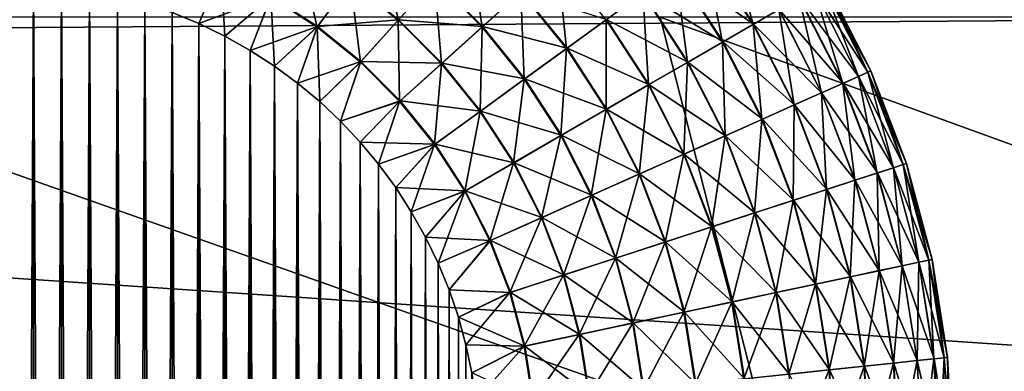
# Model space of a CAD drawing. Header units: metres. Extents: x -24 to 236, y -24 to 24.
# Tile 302 of 316: x 215.548 to 216.588, y 2.34 to 2.711. Entities that reach past the tile are written whole.
import ezdxf

# ---------------------------------------------------------------- set-up
doc = ezdxf.new("R2010")
doc.units = ezdxf.units.M
doc.layers.add('solid_10392024', color=7, linetype='CONTINUOUS')

msp = doc.modelspace()

# ---------------------------------------------------------------- linework, layer by layer
at = {"layer": 'solid_10392024'}
for points in [[(215.931412, 2.797538, 44.917702), (215.897476, 2.750839, 44.935616), (215.947845, 2.710059, 44.935616)], [(215.986465, 2.752956, 44.917702), (215.931412, 2.797538, 44.917702), (215.947845, 2.710059, 44.935616)], [(216.296219, 2.804072, 44.682522), (216.270905, 2.785681, 44.73423), (216.322861, 2.705677, 44.73423)], [(216.34996, 2.721322, 44.682522), (216.296219, 2.804072, 44.682522), (216.322861, 2.705677, 44.73423)], [(215.84314, 2.786131, 44.935616), (215.8134, 2.734635, 44.946434), (215.862534, 2.702733, 44.946434)], [(215.897476, 2.750839, 44.935616), (215.84314, 2.786131, 44.935616), (215.862534, 2.702733, 44.946434)], [(216.023361, 2.793933, 44.892952), (215.986465, 2.752956, 44.917702), (216.03656, 2.702863, 44.917702)], [(216.07753, 2.739759, 44.892952), (216.023361, 2.793933, 44.892952), (216.03656, 2.702863, 44.917702)], [(216.270905, 2.785681, 44.73423), (216.240723, 2.763757, 44.781788), (216.290558, 2.687027, 44.781788)], [(216.27121, 2.785903, 33.166317), (216.323181, 2.705866, 33.166317), (216.241089, 2.764016, 33.11871)], [(216.322861, 2.705677, 44.73423), (216.270905, 2.785681, 44.73423), (216.290558, 2.687027, 44.781788)], [(216.35022, 2.721476, 33.218067), (216.323181, 2.705866, 33.166317), (216.27121, 2.785903, 33.166317)], [(216.115997, 2.774387, 44.861732), (216.07753, 2.739759, 44.892952), (216.125748, 2.68022, 44.892952)], [(216.167618, 2.710638, 44.861732), (216.115997, 2.774387, 44.861732), (216.125748, 2.68022, 44.892952)], [(215.76149, 2.761831, 32.953644), (215.73761, 2.706488, 32.950001), (215.709427, 2.718055, 32.950001)], [(215.761215, 2.761228, 44.946434), (215.709427, 2.718055, 44.950001), (215.73761, 2.706488, 44.950001)], [(215.76149, 2.761831, 32.953644), (215.813736, 2.735207, 32.953644), (215.73761, 2.706488, 32.950001)], [(215.761215, 2.761228, 44.946434), (215.73761, 2.706488, 44.950001), (215.76503, 2.693202, 44.950001)], [(215.8134, 2.734635, 44.946434), (215.761215, 2.761228, 44.946434), (215.76503, 2.693202, 44.950001)], [(216.240723, 2.763757, 44.781788), (216.206131, 2.73862, 44.824497), (216.253525, 2.665645, 44.824497)], [(216.241089, 2.764016, 33.11871), (216.290939, 2.687248, 33.11871), (216.206528, 2.738912, 33.075947)], [(216.290558, 2.687027, 44.781788), (216.240723, 2.763757, 44.781788), (216.253525, 2.665645, 44.824497)], [(216.323181, 2.705866, 33.166317), (216.290939, 2.687248, 33.11871), (216.241089, 2.764016, 33.11871)], [(215.5336, 2.75, 32.950001), (215.563095, 2.749157, 32.950001), (215.5336, -2.75, 32.950001)], [(215.563095, -2.749157, 44.950001), (215.563095, 2.749157, 44.950001), (215.5336, 2.75, 44.950001)], [(215.5336, -2.75, 44.950001), (215.563095, -2.749157, 44.950001), (215.5336, 2.75, 44.950001)], [(215.563095, 2.749157, 32.950001), (215.563095, -2.749157, 32.950001), (215.5336, -2.75, 32.950001)], [(215.563095, 2.749157, 32.950001), (215.59256, 2.746525, 32.950001), (215.563095, -2.749157, 32.950001)], [(215.59256, -2.746525, 44.950001), (215.59256, 2.746525, 44.950001), (215.563095, 2.749157, 44.950001)], [(215.563095, -2.749157, 44.950001), (215.59256, -2.746525, 44.950001), (215.563095, 2.749157, 44.950001)], [(215.59256, 2.746525, 32.950001), (215.59256, -2.746525, 32.950001), (215.563095, -2.749157, 32.950001)], [(215.59256, 2.746525, 32.950001), (215.62204, 2.742103, 32.950001), (215.59256, -2.746525, 32.950001)], [(215.62204, -2.742103, 44.950001), (215.62204, 2.742103, 44.950001), (215.59256, 2.746525, 44.950001)], [(215.59256, -2.746525, 44.950001), (215.62204, -2.742103, 44.950001), (215.59256, 2.746525, 44.950001)], [(215.897858, 2.751361, 32.964542), (215.862915, 2.703267, 32.953644), (215.813736, 2.735207, 32.953644)], [(215.897476, 2.750839, 44.935616), (215.862534, 2.702733, 44.946434), (215.908051, 2.66587, 44.946434)], [(215.897858, 2.751361, 32.964542), (215.948273, 2.710539, 32.964542), (215.862915, 2.703267, 32.953644)], [(215.947845, 2.710059, 44.935616), (215.897476, 2.750839, 44.935616), (215.908051, 2.66587, 44.946434)], [(215.986877, 2.753418, 32.982536), (215.948273, 2.710539, 32.964542), (215.897858, 2.751361, 32.964542)], [(215.986465, 2.752956, 44.917702), (215.947845, 2.710059, 44.935616), (215.993668, 2.664239, 44.935616)], [(215.986877, 2.753418, 32.982536), (216.037018, 2.703279, 32.982536), (215.948273, 2.710539, 32.964542)], [(216.03656, 2.702863, 44.917702), (215.986465, 2.752956, 44.917702), (215.993668, 2.664239, 44.935616)], [(216.077972, 2.740153, 33.007355), (216.037018, 2.703279, 32.982536), (215.986877, 2.753418, 32.982536)], [(216.396469, 2.748177, 44.510269), (216.387039, 2.742728, 44.569717), (216.433868, 2.650821, 44.569717)], [(216.396545, 2.748217, 33.390392), (216.443893, 2.655286, 33.390392), (216.387177, 2.742808, 33.330929)], [(216.443817, 2.655254, 44.510269), (216.399628, 2.75, 44.450001), (216.396469, 2.748177, 44.510269)], [(216.443817, 2.655254, 44.510269), (216.396469, 2.748177, 44.510269), (216.433868, 2.650821, 44.569717)], [(216.396545, 2.748217, 33.390392), (216.399628, 2.75, 33.450001), (216.447144, 2.656737, 33.450001)], [(216.396545, 2.748217, 33.390392), (216.447144, 2.656737, 33.450001), (216.443893, 2.655286, 33.390392)], [(216.447144, 2.656737, 44.450001), (216.447144, 2.656737, 33.450001), (216.399628, 2.75, 33.450001)], [(216.399628, 2.75, 44.450001), (216.447144, 2.656737, 44.450001), (216.399628, 2.75, 33.450001)], [(216.443817, 2.655254, 44.510269), (216.447144, 2.656737, 44.450001), (216.399628, 2.75, 44.450001)], [(219.313278, 2.728342, 259.340698), (211.970062, 2.677528, 288.726593), (211.988953, 2.739241, 288.731323)], [(215.62204, 2.742103, 32.950001), (215.62204, -2.742103, 32.950001), (215.59256, -2.746525, 32.950001)], [(215.62204, 2.742103, 32.950001), (215.651535, 2.735891, 32.950001), (215.62204, -2.742103, 32.950001)], [(215.651535, -2.735891, 44.950001), (215.651535, 2.735891, 44.950001), (215.62204, 2.742103, 44.950001)], [(215.62204, -2.742103, 44.950001), (215.651535, -2.735891, 44.950001), (215.62204, 2.742103, 44.950001)], [(215.651535, 2.735891, 32.950001), (215.651535, -2.735891, 32.950001), (215.62204, -2.742103, 32.950001)], [(215.651535, 2.735891, 32.950001), (215.680649, 2.727883, 32.950001), (215.651535, -2.735891, 32.950001)], [(215.680649, -2.727883, 44.950001), (215.680649, 2.727883, 44.950001), (215.651535, 2.735891, 44.950001)], [(215.651535, -2.735891, 44.950001), (215.680649, -2.727883, 44.950001), (215.651535, 2.735891, 44.950001)], [(215.813736, 2.735207, 32.953644), (215.76503, 2.693202, 32.950001), (215.73761, 2.706488, 32.950001)], [(215.813736, 2.735207, 32.953644), (215.791687, 2.67824, 32.950001), (215.76503, 2.693202, 32.950001)], [(215.8134, 2.734635, 44.946434), (215.76503, 2.693202, 44.950001), (215.791687, 2.67824, 44.950001)], [(215.813736, 2.735207, 32.953644), (215.862915, 2.703267, 32.953644), (215.791687, 2.67824, 32.950001)], [(215.8134, 2.734635, 44.946434), (215.791687, 2.67824, 44.950001), (215.817245, 2.661764, 44.950001)], [(215.862534, 2.702733, 44.946434), (215.8134, 2.734635, 44.946434), (215.817245, 2.661764, 44.950001)], [(216.07753, 2.739759, 44.892952), (216.03656, 2.702863, 44.917702), (216.081146, 2.64781, 44.917702)], [(216.077972, 2.740153, 33.007355), (216.126221, 2.680566, 33.007355), (216.037018, 2.703279, 32.982536)], [(216.125748, 2.68022, 44.892952), (216.07753, 2.739759, 44.892952), (216.081146, 2.64781, 44.917702)], [(216.16806, 2.710959, 33.038647), (216.126221, 2.680566, 33.007355), (216.077972, 2.740153, 33.007355)], [(216.206131, 2.73862, 44.824497), (216.167618, 2.710638, 44.861732), (216.212296, 2.641842, 44.861732)], [(216.206528, 2.738912, 33.075947), (216.253952, 2.665894, 33.075947), (216.16806, 2.710959, 33.038647)], [(216.253525, 2.665645, 44.824497), (216.206131, 2.73862, 44.824497), (216.212296, 2.641842, 44.861732)], [(216.290939, 2.687248, 33.11871), (216.253952, 2.665894, 33.075947), (216.206528, 2.738912, 33.075947)], [(216.387039, 2.742728, 44.569717), (216.371445, 2.733733, 44.627415), (216.417419, 2.643504, 44.627415)], [(216.387177, 2.742808, 33.330929), (216.434006, 2.650886, 33.330929), (216.371658, 2.73385, 33.273205)], [(216.433868, 2.650821, 44.569717), (216.387039, 2.742728, 44.569717), (216.417419, 2.643504, 44.627415)], [(216.443893, 2.655286, 33.390392), (216.434006, 2.650886, 33.330929), (216.387177, 2.742808, 33.330929)], [(219.313278, 2.728342, 259.340698), (219.166107, 2.195221, 259.304016), (211.970062, 2.677528, 288.726593)], [(215.680649, 2.727883, 32.950001), (215.680649, -2.727883, 32.950001), (215.651535, -2.735891, 32.950001)], [(215.680649, 2.727883, 32.950001), (215.709427, 2.718055, 32.950001), (215.680649, -2.727883, 32.950001)], [(215.709427, -2.718055, 44.950001), (215.709427, 2.718055, 44.950001), (215.680649, 2.727883, 44.950001)], [(215.680649, -2.727883, 44.950001), (215.709427, -2.718055, 44.950001), (215.680649, 2.727883, 44.950001)], [(216.371445, 2.733733, 44.627415), (216.34996, 2.721322, 44.682522), (216.394745, 2.633408, 44.682522)], [(216.371658, 2.73385, 33.273205), (216.417648, 2.643599, 33.273205), (216.35022, 2.721476, 33.218067)], [(216.417419, 2.643504, 44.627415), (216.371445, 2.733733, 44.627415), (216.394745, 2.633408, 44.682522)], [(216.434006, 2.650886, 33.330929), (216.417648, 2.643599, 33.273205), (216.371658, 2.73385, 33.273205)], [(215.709427, 2.718055, 32.950001), (215.709427, -2.718055, 32.950001), (215.680649, -2.727883, 32.950001)], [(215.709427, 2.718055, 32.950001), (215.73761, 2.706488, 32.950001), (215.709427, -2.718055, 32.950001)], [(215.73761, -2.706488, 44.950001), (215.73761, 2.706488, 44.950001), (215.709427, 2.718055, 44.950001)], [(215.709427, -2.718055, 44.950001), (215.73761, -2.706488, 44.950001), (215.709427, 2.718055, 44.950001)], [(216.34996, 2.721322, 44.682522), (216.322861, 2.705677, 44.73423), (216.366165, 2.620681, 44.73423)], [(216.35022, 2.721476, 33.218067), (216.395035, 2.633533, 33.218067), (216.323181, 2.705866, 33.166317)], [(216.394745, 2.633408, 44.682522), (216.34996, 2.721322, 44.682522), (216.366165, 2.620681, 44.73423)], [(216.417648, 2.643599, 33.273205), (216.395035, 2.633533, 33.218067), (216.35022, 2.721476, 33.218067)], [(216.338608, 2.267378, 326.043671), (216.224442, 2.713179, 325.984894), (215.074615, 2.713182, 328.166687)], [(215.187729, 2.267381, 328.227478), (216.338608, 2.267378, 326.043671), (215.074615, 2.713182, 328.166687)], [(215.73761, 2.706488, 32.950001), (215.73761, -2.706488, 32.950001), (215.709427, -2.718055, 32.950001)], [(215.73761, 2.706488, 32.950001), (215.76503, 2.693202, 32.950001), (215.73761, -2.706488, 32.950001)], [(215.76503, -2.693202, 44.950001), (215.76503, 2.693202, 44.950001), (215.73761, 2.706488, 44.950001)], [(215.73761, -2.706488, 44.950001), (215.76503, -2.693202, 44.950001), (215.73761, 2.706488, 44.950001)], [(215.862915, 2.703267, 32.953644), (215.817245, 2.661764, 32.950001), (215.791687, 2.67824, 32.950001)], [(215.862915, 2.703267, 32.953644), (215.841766, 2.643736, 32.950001), (215.817245, 2.661764, 32.950001)], [(215.862915, 2.703267, 32.953644), (215.908493, 2.666361, 32.953644), (215.841766, 2.643736, 32.950001)], [(215.948273, 2.710539, 32.964542), (215.908493, 2.666361, 32.953644), (215.862915, 2.703267, 32.953644)], [(215.947845, 2.710059, 44.935616), (215.908051, 2.66587, 44.946434), (215.949478, 2.624451, 44.946434)], [(215.948273, 2.710539, 32.964542), (215.994141, 2.664671, 32.964542), (215.908493, 2.666361, 32.953644)], [(215.993668, 2.664239, 44.935616), (215.947845, 2.710059, 44.935616), (215.949478, 2.624451, 44.946434)], [(216.037018, 2.703279, 32.982536), (215.994141, 2.664671, 32.964542), (215.948273, 2.710539, 32.964542)], [(216.037018, 2.703279, 32.982536), (216.08165, 2.648175, 32.982536), (215.994141, 2.664671, 32.964542)], [(216.126221, 2.680566, 33.007355), (216.08165, 2.648175, 32.982536), (216.037018, 2.703279, 32.982536)], [(216.167618, 2.710638, 44.861732), (216.125748, 2.68022, 44.892952), (216.16748, 2.615967, 44.892952)], [(216.16806, 2.710959, 33.038647), (216.212769, 2.642116, 33.038647), (216.126221, 2.680566, 33.007355)], [(216.212296, 2.641842, 44.861732), (216.167618, 2.710638, 44.861732), (216.16748, 2.615967, 44.892952)], [(216.253952, 2.665894, 33.075947), (216.212769, 2.642116, 33.038647), (216.16806, 2.710959, 33.038647)], [(217.455612, 2.267381, 323.83197), (217.340454, 2.713182, 323.775146), (216.224442, 2.713179, 325.984894)], [(216.338608, 2.267378, 326.043671), (217.455612, 2.267381, 323.83197), (216.224442, 2.713179, 325.984894)], [(216.322861, 2.705677, 44.73423), (216.290558, 2.687027, 44.781788), (216.332092, 2.60551, 44.781788)], [(216.323181, 2.705866, 33.166317), (216.366516, 2.620835, 33.166317), (216.290939, 2.687248, 33.11871)], [(216.366165, 2.620681, 44.73423), (216.322861, 2.705677, 44.73423), (216.332092, 2.60551, 44.781788)], [(216.395035, 2.633533, 33.218067), (216.366516, 2.620835, 33.166317), (216.323181, 2.705866, 33.166317)], [(215.76503, 2.693202, 32.950001), (215.76503, -2.693202, 32.950001), (215.73761, -2.706488, 32.950001)], [(215.76503, 2.693202, 32.950001), (215.791687, 2.67824, 32.950001), (215.76503, -2.693202, 32.950001)], [(215.791687, -2.67824, 44.950001), (215.791687, 2.67824, 44.950001), (215.76503, 2.693202, 44.950001)], [(215.76503, -2.693202, 44.950001), (215.791687, -2.67824, 44.950001), (215.76503, 2.693202, 44.950001)], [(215.862534, 2.702733, 44.946434), (215.817245, 2.661764, 44.950001), (215.841766, 2.643736, 44.950001)], [(215.862534, 2.702733, 44.946434), (215.841766, 2.643736, 44.950001), (215.865082, 2.624331, 44.950001)], [(215.908051, 2.66587, 44.946434), (215.862534, 2.702733, 44.946434), (215.865082, 2.624331, 44.950001)], [(216.03656, 2.702863, 44.917702), (215.993668, 2.664239, 44.935616), (216.034439, 2.613881, 44.935616)], [(216.081146, 2.64781, 44.917702), (216.03656, 2.702863, 44.917702), (216.034439, 2.613881, 44.935616)], [(216.290558, 2.687027, 44.781788), (216.253525, 2.665645, 44.824497), (216.29303, 2.588116, 44.824497)], [(216.290939, 2.687248, 33.11871), (216.332489, 2.60569, 33.11871), (216.253952, 2.665894, 33.075947)], [(216.332092, 2.60551, 44.781788), (216.290558, 2.687027, 44.781788), (216.29303, 2.588116, 44.824497)], [(216.366516, 2.620835, 33.166317), (216.332489, 2.60569, 33.11871), (216.290939, 2.687248, 33.11871)], [(219.166107, 2.195221, 259.304016), (211.863083, 2.293833, 288.699799), (211.970062, 2.677528, 288.726593)], [(215.791687, 2.67824, 32.950001), (215.791687, -2.67824, 32.950001), (215.76503, -2.693202, 32.950001)], [(215.791687, 2.67824, 32.950001), (215.817245, 2.661764, 32.950001), (215.791687, -2.67824, 32.950001)], [(215.817245, -2.661764, 44.950001), (215.817245, 2.661764, 44.950001), (215.791687, 2.67824, 44.950001)], [(215.791687, -2.67824, 44.950001), (215.817245, -2.661764, 44.950001), (215.791687, 2.67824, 44.950001)], [(216.125748, 2.68022, 44.892952), (216.081146, 2.64781, 44.917702), (216.11972, 2.588397, 44.917702)], [(216.126221, 2.680566, 33.007355), (216.167984, 2.616261, 33.007355), (216.08165, 2.648175, 32.982536)], [(216.16748, 2.615967, 44.892952), (216.125748, 2.68022, 44.892952), (216.11972, 2.588397, 44.917702)], [(216.212769, 2.642116, 33.038647), (216.167984, 2.616261, 33.007355), (216.126221, 2.680566, 33.007355)], [(215.817245, 2.661764, 32.950001), (215.817245, -2.661764, 32.950001), (215.791687, -2.67824, 32.950001)], [(215.817245, 2.661764, 32.950001), (215.841766, 2.643736, 32.950001), (215.817245, -2.661764, 32.950001)], [(215.841766, -2.643736, 44.950001), (215.841766, 2.643736, 44.950001), (215.817245, 2.661764, 44.950001)], [(215.817245, -2.661764, 44.950001), (215.841766, -2.643736, 44.950001), (215.817245, 2.661764, 44.950001)], [(215.908493, 2.666361, 32.953644), (215.865082, 2.624331, 32.950001), (215.841766, 2.643736, 32.950001)], [(215.908493, 2.666361, 32.953644), (215.887161, 2.603554, 32.950001), (215.865082, 2.624331, 32.950001)], [(215.908051, 2.66587, 44.946434), (215.865082, 2.624331, 44.950001), (215.887161, 2.603554, 44.950001)], [(215.908493, 2.666361, 32.953644), (215.949966, 2.624893, 32.953644), (215.887161, 2.603554, 32.950001)], [(215.949478, 2.624451, 44.946434), (215.908051, 2.66587, 44.946434), (215.887161, 2.603554, 44.950001)], [(215.994141, 2.664671, 32.964542), (215.949966, 2.624893, 32.953644), (215.908493, 2.666361, 32.953644)], [(215.993668, 2.664239, 44.935616), (215.949478, 2.624451, 44.946434), (215.986328, 2.57893, 44.946434)], [(215.994141, 2.664671, 32.964542), (216.034958, 2.61426, 32.964542), (215.949966, 2.624893, 32.953644)], [(216.034439, 2.613881, 44.935616), (215.993668, 2.664239, 44.935616), (215.986328, 2.57893, 44.946434)], [(216.08165, 2.648175, 32.982536), (216.034958, 2.61426, 32.964542), (215.994141, 2.664671, 32.964542)], [(216.253525, 2.665645, 44.824497), (216.212296, 2.641842, 44.861732), (216.249527, 2.568753, 44.861732)], [(216.253952, 2.665894, 33.075947), (216.293472, 2.588318, 33.075947), (216.212769, 2.642116, 33.038647)], [(216.29303, 2.588116, 44.824497), (216.253525, 2.665645, 44.824497), (216.249527, 2.568753, 44.861732)], [(216.332489, 2.60569, 33.11871), (216.293472, 2.588318, 33.075947), (216.253952, 2.665894, 33.075947)], [(216.443817, 2.655254, 44.510269), (216.433868, 2.650821, 44.569717), (216.470825, 2.554523, 44.569717)], [(216.443893, 2.655286, 33.390392), (216.481262, 2.557915, 33.390392), (216.434006, 2.650886, 33.330929)], [(216.481186, 2.55789, 44.510269), (216.447144, 2.656737, 44.450001), (216.443817, 2.655254, 44.510269)], [(216.481186, 2.55789, 44.510269), (216.443817, 2.655254, 44.510269), (216.470825, 2.554523, 44.569717)], [(216.443893, 2.655286, 33.390392), (216.447144, 2.656737, 33.450001), (216.484665, 2.559017, 33.450001)], [(216.443893, 2.655286, 33.390392), (216.484665, 2.559017, 33.450001), (216.481262, 2.557915, 33.390392)], [(216.484665, 2.559017, 44.450001), (216.484665, 2.559017, 33.450001), (216.447144, 2.656737, 33.450001)], [(216.447144, 2.656737, 44.450001), (216.484665, 2.559017, 44.450001), (216.447144, 2.656737, 33.450001)], [(216.481186, 2.55789, 44.510269), (216.484665, 2.559017, 44.450001), (216.447144, 2.656737, 44.450001)], [(215.841766, 2.643736, 32.950001), (215.841766, -2.643736, 32.950001), (215.817245, -2.661764, 32.950001)], [(215.841766, 2.643736, 32.950001), (215.865082, 2.624331, 32.950001), (215.841766, -2.643736, 32.950001)], [(215.865082, -2.624331, 44.950001), (215.865082, 2.624331, 44.950001), (215.841766, 2.643736, 44.950001)], [(215.841766, -2.643736, 44.950001), (215.865082, -2.624331, 44.950001), (215.841766, 2.643736, 44.950001)], [(216.081146, 2.64781, 44.917702), (216.034439, 2.613881, 44.935616), (216.069733, 2.559536, 44.935616)], [(216.08165, 2.648175, 32.982536), (216.120255, 2.588708, 32.982536), (216.034958, 2.61426, 32.964542)], [(216.11972, 2.588397, 44.917702), (216.081146, 2.64781, 44.917702), (216.069733, 2.559536, 44.935616)], [(216.167984, 2.616261, 33.007355), (216.120255, 2.588708, 32.982536), (216.08165, 2.648175, 32.982536)], [(216.212296, 2.641842, 44.861732), (216.16748, 2.615967, 44.892952), (216.202255, 2.547704, 44.892952)], [(216.212769, 2.642116, 33.038647), (216.250031, 2.568976, 33.038647), (216.167984, 2.616261, 33.007355)], [(216.249527, 2.568753, 44.861732), (216.212296, 2.641842, 44.861732), (216.202255, 2.547704, 44.892952)], [(216.293472, 2.588318, 33.075947), (216.250031, 2.568976, 33.038647), (216.212769, 2.642116, 33.038647)], [(216.417419, 2.643504, 44.627415), (216.394745, 2.633408, 44.682522), (216.430115, 2.541293, 44.682522)], [(216.417648, 2.643599, 33.273205), (216.453934, 2.549036, 33.273205), (216.395035, 2.633533, 33.218067)], [(216.433868, 2.650821, 44.569717), (216.417419, 2.643504, 44.627415), (216.45372, 2.548963, 44.627415)], [(216.45372, 2.548963, 44.627415), (216.417419, 2.643504, 44.627415), (216.430115, 2.541293, 44.682522)], [(216.434006, 2.650886, 33.330929), (216.470978, 2.554572, 33.330929), (216.417648, 2.643599, 33.273205)], [(216.470978, 2.554572, 33.330929), (216.453934, 2.549036, 33.273205), (216.417648, 2.643599, 33.273205)], [(216.470825, 2.554523, 44.569717), (216.433868, 2.650821, 44.569717), (216.45372, 2.548963, 44.627415)], [(216.481262, 2.557915, 33.390392), (216.470978, 2.554572, 33.330929), (216.434006, 2.650886, 33.330929)], [(216.394745, 2.633408, 44.682522), (216.366165, 2.620681, 44.73423), (216.400345, 2.531624, 44.73423)], [(216.395035, 2.633533, 33.218067), (216.430405, 2.541388, 33.218067), (216.366516, 2.620835, 33.166317)], [(216.430115, 2.541293, 44.682522), (216.394745, 2.633408, 44.682522), (216.400345, 2.531624, 44.73423)], [(216.453934, 2.549036, 33.273205), (216.430405, 2.541388, 33.218067), (216.395035, 2.633533, 33.218067)], [(215.865082, 2.624331, 32.950001), (215.865082, -2.624331, 32.950001), (215.841766, -2.643736, 32.950001)], [(215.865082, 2.624331, 32.950001), (215.887161, 2.603554, 32.950001), (215.865082, -2.624331, 32.950001)], [(215.887161, -2.603554, 44.950001), (215.887161, 2.603554, 44.950001), (215.865082, 2.624331, 44.950001)], [(215.865082, -2.624331, 44.950001), (215.887161, -2.603554, 44.950001), (215.865082, 2.624331, 44.950001)], [(215.949966, 2.624893, 32.953644), (215.907928, 2.581477, 32.950001), (215.887161, 2.603554, 32.950001)], [(215.949478, 2.624451, 44.946434), (215.887161, 2.603554, 44.950001), (215.907928, 2.581477, 44.950001)], [(215.949966, 2.624893, 32.953644), (215.986862, 2.579318, 32.953644), (215.907928, 2.581477, 32.950001)], [(215.949478, 2.624451, 44.946434), (215.907928, 2.581477, 44.950001), (215.927338, 2.558167, 44.950001)], [(215.986328, 2.57893, 44.946434), (215.949478, 2.624451, 44.946434), (215.927338, 2.558167, 44.950001)], [(216.034958, 2.61426, 32.964542), (215.986862, 2.579318, 32.953644), (215.949966, 2.624893, 32.953644)], [(216.366165, 2.620681, 44.73423), (216.332092, 2.60551, 44.781788), (216.364883, 2.520098, 44.781788)], [(216.366516, 2.620835, 33.166317), (216.400711, 2.531741, 33.166317), (216.332489, 2.60569, 33.11871)], [(216.400345, 2.531624, 44.73423), (216.366165, 2.620681, 44.73423), (216.364883, 2.520098, 44.781788)], [(216.430405, 2.541388, 33.218067), (216.400711, 2.531741, 33.166317), (216.366516, 2.620835, 33.166317)], [(216.034439, 2.613881, 44.935616), (215.986328, 2.57893, 44.946434), (216.018234, 2.529804, 44.946434)], [(216.034958, 2.61426, 32.964542), (216.070297, 2.559858, 32.964542), (215.986862, 2.579318, 32.953644)], [(216.069733, 2.559536, 44.935616), (216.034439, 2.613881, 44.935616), (216.018234, 2.529804, 44.946434)], [(216.120255, 2.588708, 32.982536), (216.070297, 2.559858, 32.964542), (216.034958, 2.61426, 32.964542)], [(216.16748, 2.615967, 44.892952), (216.11972, 2.588397, 44.917702), (216.151886, 2.525277, 44.917702)], [(216.167984, 2.616261, 33.007355), (216.202789, 2.547944, 33.007355), (216.120255, 2.588708, 32.982536)], [(216.202255, 2.547704, 44.892952), (216.16748, 2.615967, 44.892952), (216.151886, 2.525277, 44.917702)], [(216.250031, 2.568976, 33.038647), (216.202789, 2.547944, 33.007355), (216.167984, 2.616261, 33.007355)], [(215.887161, 2.603554, 32.950001), (215.887161, -2.603554, 32.950001), (215.865082, -2.624331, 32.950001)], [(215.887161, 2.603554, 32.950001), (215.907928, 2.581477, 32.950001), (215.887161, -2.603554, 32.950001)], [(215.907928, -2.581477, 44.950001), (215.907928, 2.581477, 44.950001), (215.887161, 2.603554, 44.950001)], [(215.887161, -2.603554, 44.950001), (215.907928, -2.581477, 44.950001), (215.887161, 2.603554, 44.950001)], [(216.332092, 2.60551, 44.781788), (216.29303, 2.588116, 44.824497), (216.324203, 2.506883, 44.824497)], [(216.332489, 2.60569, 33.11871), (216.365295, 2.520234, 33.11871), (216.293472, 2.588318, 33.075947)], [(216.364883, 2.520098, 44.781788), (216.332092, 2.60551, 44.781788), (216.324203, 2.506883, 44.824497)], [(216.400711, 2.531741, 33.166317), (216.365295, 2.520234, 33.11871), (216.332489, 2.60569, 33.11871)], [(216.120255, 2.588708, 32.982536), (216.152451, 2.52553, 32.982536), (216.070297, 2.559858, 32.964542)], [(216.202789, 2.547944, 33.007355), (216.152451, 2.52553, 32.982536), (216.120255, 2.588708, 32.982536)], [(215.907928, 2.581477, 32.950001), (215.907928, -2.581477, 32.950001), (215.887161, -2.603554, 32.950001)], [(215.907928, 2.581477, 32.950001), (215.927338, 2.558167, 32.950001), (215.907928, -2.581477, 32.950001)], [(215.986862, 2.579318, 32.953644), (215.927338, 2.558167, 32.950001), (215.907928, 2.581477, 32.950001)], [(215.927338, -2.558167, 44.950001), (215.927338, 2.558167, 44.950001), (215.907928, 2.581477, 44.950001)], [(215.907928, -2.581477, 44.950001), (215.927338, -2.558167, 44.950001), (215.907928, 2.581477, 44.950001)], [(215.986862, 2.579318, 32.953644), (215.945358, 2.533638, 32.950001), (215.927338, 2.558167, 32.950001)], [(215.986328, 2.57893, 44.946434), (215.927338, 2.558167, 44.950001), (215.945358, 2.533638, 44.950001)], [(215.986862, 2.579318, 32.953644), (216.018814, 2.530134, 32.953644), (215.945358, 2.533638, 32.950001)], [(215.986328, 2.57893, 44.946434), (215.945358, 2.533638, 44.950001), (215.961838, 2.50808, 44.950001)], [(216.018234, 2.529804, 44.946434), (215.986328, 2.57893, 44.946434), (215.961838, 2.50808, 44.950001)], [(216.070297, 2.559858, 32.964542), (216.018814, 2.530134, 32.953644), (215.986862, 2.579318, 32.953644)], [(216.11972, 2.588397, 44.917702), (216.069733, 2.559536, 44.935616), (216.099152, 2.501799, 44.935616)], [(216.151886, 2.525277, 44.917702), (216.11972, 2.588397, 44.917702), (216.099152, 2.501799, 44.935616)], [(216.29303, 2.588116, 44.824497), (216.249527, 2.568753, 44.861732), (216.278931, 2.492172, 44.861732)], [(216.293472, 2.588318, 33.075947), (216.324677, 2.507036, 33.075947), (216.250031, 2.568976, 33.038647)], [(216.324203, 2.506883, 44.824497), (216.29303, 2.588116, 44.824497), (216.278931, 2.492172, 44.861732)], [(216.365295, 2.520234, 33.11871), (216.324677, 2.507036, 33.075947), (216.293472, 2.588318, 33.075947)], [(216.249527, 2.568753, 44.861732), (216.202255, 2.547704, 44.892952), (216.229706, 2.47618, 44.892952)], [(216.250031, 2.568976, 33.038647), (216.279449, 2.492341, 33.038647), (216.202789, 2.547944, 33.007355)], [(216.278931, 2.492172, 44.861732), (216.249527, 2.568753, 44.861732), (216.229706, 2.47618, 44.892952)], [(216.324677, 2.507036, 33.075947), (216.279449, 2.492341, 33.038647), (216.250031, 2.568976, 33.038647)], [(215.927338, 2.558167, 32.950001), (215.927338, -2.558167, 32.950001), (215.907928, -2.581477, 32.950001)], [(215.927338, 2.558167, 32.950001), (215.945358, 2.533638, 32.950001), (215.927338, -2.558167, 32.950001)], [(215.945358, -2.533638, 44.950001), (215.945358, 2.533638, 44.950001), (215.927338, 2.558167, 44.950001)], [(215.927338, -2.558167, 44.950001), (215.945358, -2.533638, 44.950001), (215.927338, 2.558167, 44.950001)], [(216.069733, 2.559536, 44.935616), (216.018234, 2.529804, 44.946434), (216.04483, 2.477613, 44.946434)], [(216.070297, 2.559858, 32.964542), (216.099747, 2.502061, 32.964542), (216.018814, 2.530134, 32.953644)], [(216.099152, 2.501799, 44.935616), (216.069733, 2.559536, 44.935616), (216.04483, 2.477613, 44.946434)], [(216.152451, 2.52553, 32.982536), (216.099747, 2.502061, 32.964542), (216.070297, 2.559858, 32.964542)], [(216.481186, 2.55789, 44.510269), (216.470825, 2.554523, 44.569717), (216.497528, 2.454888, 44.569717)], [(216.481262, 2.557915, 33.390392), (216.508255, 2.45717, 33.390392), (216.470978, 2.554572, 33.330929)], [(216.508179, 2.457154, 44.510269), (216.484665, 2.559017, 44.450001), (216.481186, 2.55789, 44.510269)], [(216.508179, 2.457154, 44.510269), (216.481186, 2.55789, 44.510269), (216.497528, 2.454888, 44.569717)], [(216.481262, 2.557915, 33.390392), (216.484665, 2.559017, 33.450001), (216.511749, 2.457912, 33.450001)], [(216.481262, 2.557915, 33.390392), (216.511749, 2.457912, 33.450001), (216.508255, 2.45717, 33.390392)], [(216.511749, 2.457912, 44.450001), (216.511749, 2.457912, 33.450001), (216.484665, 2.559017, 33.450001)], [(216.484665, 2.559017, 44.450001), (216.511749, 2.457912, 44.450001), (216.484665, 2.559017, 33.450001)], [(216.508179, 2.457154, 44.510269), (216.511749, 2.457912, 44.450001), (216.484665, 2.559017, 44.450001)], [(216.202255, 2.547704, 44.892952), (216.151886, 2.525277, 44.917702), (216.177277, 2.459141, 44.917702)], [(216.202789, 2.547944, 33.007355), (216.23027, 2.476362, 33.007355), (216.152451, 2.52553, 32.982536)], [(216.229706, 2.47618, 44.892952), (216.202255, 2.547704, 44.892952), (216.177277, 2.459141, 44.917702)], [(216.279449, 2.492341, 33.038647), (216.23027, 2.476362, 33.007355), (216.202789, 2.547944, 33.007355)], [(216.45372, 2.548963, 44.627415), (216.430115, 2.541293, 44.682522), (216.455643, 2.445987, 44.682522)], [(216.453934, 2.549036, 33.273205), (216.480164, 2.451196, 33.273205), (216.430405, 2.541388, 33.218067)], [(216.470825, 2.554523, 44.569717), (216.45372, 2.548963, 44.627415), (216.479919, 2.451147, 44.627415)], [(216.479919, 2.451147, 44.627415), (216.45372, 2.548963, 44.627415), (216.455643, 2.445987, 44.682522)], [(216.470978, 2.554572, 33.330929), (216.497681, 2.454921, 33.330929), (216.453934, 2.549036, 33.273205)], [(216.497681, 2.454921, 33.330929), (216.480164, 2.451196, 33.273205), (216.453934, 2.549036, 33.273205)], [(216.497528, 2.454888, 44.569717), (216.470825, 2.554523, 44.569717), (216.479919, 2.451147, 44.627415)], [(216.508255, 2.45717, 33.390392), (216.497681, 2.454921, 33.330929), (216.470978, 2.554572, 33.330929)], [(216.430115, 2.541293, 44.682522), (216.400345, 2.531624, 44.73423), (216.425049, 2.439481, 44.73423)], [(216.430405, 2.541388, 33.218067), (216.455948, 2.446051, 33.218067), (216.400711, 2.531741, 33.166317)], [(216.455643, 2.445987, 44.682522), (216.430115, 2.541293, 44.682522), (216.425049, 2.439481, 44.73423)], [(216.480164, 2.451196, 33.273205), (216.455948, 2.446051, 33.218067), (216.430405, 2.541388, 33.218067)], [(215.945358, 2.533638, 32.950001), (215.945358, -2.533638, 32.950001), (215.927338, -2.558167, 32.950001)], [(215.945358, 2.533638, 32.950001), (215.961838, 2.50808, 32.950001), (215.945358, -2.533638, 32.950001)], [(216.018814, 2.530134, 32.953644), (215.961838, 2.50808, 32.950001), (215.945358, 2.533638, 32.950001)], [(215.961838, -2.50808, 44.950001), (215.961838, 2.50808, 44.950001), (215.945358, 2.533638, 44.950001)], [(215.945358, -2.533638, 44.950001), (215.961838, -2.50808, 44.950001), (215.945358, 2.533638, 44.950001)], [(216.018814, 2.530134, 32.953644), (215.976807, 2.481433, 32.950001), (215.961838, 2.50808, 32.950001)], [(216.018234, 2.529804, 44.946434), (215.961838, 2.50808, 44.950001), (215.976807, 2.481433, 44.950001)], [(216.018814, 2.530134, 32.953644), (216.045425, 2.477882, 32.953644), (215.976807, 2.481433, 32.950001)], [(216.018234, 2.529804, 44.946434), (215.976807, 2.481433, 44.950001), (215.990097, 2.454007, 44.950001)], [(216.04483, 2.477613, 44.946434), (216.018234, 2.529804, 44.946434), (215.990097, 2.454007, 44.950001)], [(216.099747, 2.502061, 32.964542), (216.045425, 2.477882, 32.953644), (216.018814, 2.530134, 32.953644)], [(216.400345, 2.531624, 44.73423), (216.364883, 2.520098, 44.781788), (216.38855, 2.431726, 44.781788)], [(216.400711, 2.531741, 33.166317), (216.425415, 2.43956, 33.166317), (216.365295, 2.520234, 33.11871)], [(216.425049, 2.439481, 44.73423), (216.400345, 2.531624, 44.73423), (216.38855, 2.431726, 44.781788)], [(216.455948, 2.446051, 33.218067), (216.425415, 2.43956, 33.166317), (216.400711, 2.531741, 33.166317)], [(216.151886, 2.525277, 44.917702), (216.099152, 2.501799, 44.935616), (216.122375, 2.441303, 44.935616)], [(216.152451, 2.52553, 32.982536), (216.177856, 2.459333, 32.982536), (216.099747, 2.502061, 32.964542)], [(216.177277, 2.459141, 44.917702), (216.151886, 2.525277, 44.917702), (216.122375, 2.441303, 44.935616)], [(216.23027, 2.476362, 33.007355), (216.177856, 2.459333, 32.982536), (216.152451, 2.52553, 32.982536)], [(216.364883, 2.520098, 44.781788), (216.324203, 2.506883, 44.824497), (216.346725, 2.422835, 44.824497)], [(216.365295, 2.520234, 33.11871), (216.388992, 2.431818, 33.11871), (216.324677, 2.507036, 33.075947)], [(216.38855, 2.431726, 44.781788), (216.364883, 2.520098, 44.781788), (216.346725, 2.422835, 44.824497)], [(216.425415, 2.43956, 33.166317), (216.388992, 2.431818, 33.11871), (216.365295, 2.520234, 33.11871)], [(215.961838, 2.50808, 32.950001), (215.961838, -2.50808, 32.950001), (215.945358, -2.533638, 32.950001)], [(215.961838, 2.50808, 32.950001), (215.976807, 2.481433, 32.950001), (215.961838, -2.50808, 32.950001)], [(215.976807, -2.481433, 44.950001), (215.976807, 2.481433, 44.950001), (215.961838, 2.50808, 44.950001)], [(215.961838, -2.50808, 44.950001), (215.976807, -2.481433, 44.950001), (215.961838, 2.50808, 44.950001)], [(216.324203, 2.506883, 44.824497), (216.278931, 2.492172, 44.861732), (216.300156, 2.412937, 44.861732)], [(216.324677, 2.507036, 33.075947), (216.347214, 2.422938, 33.075947), (216.279449, 2.492341, 33.038647)], [(216.346725, 2.422835, 44.824497), (216.324203, 2.506883, 44.824497), (216.300156, 2.412937, 44.861732)], [(216.388992, 2.431818, 33.11871), (216.347214, 2.422938, 33.075947), (216.324677, 2.507036, 33.075947)], [(216.099152, 2.501799, 44.935616), (216.04483, 2.477613, 44.946434), (216.065826, 2.422929, 44.946434)], [(216.099747, 2.502061, 32.964542), (216.122986, 2.441503, 32.964542), (216.045425, 2.477882, 32.953644)], [(216.122375, 2.441303, 44.935616), (216.099152, 2.501799, 44.935616), (216.065826, 2.422929, 44.946434)], [(216.177856, 2.459333, 32.982536), (216.122986, 2.441503, 32.964542), (216.099747, 2.502061, 32.964542)], [(216.278931, 2.492172, 44.861732), (216.229706, 2.47618, 44.892952), (216.249542, 2.402178, 44.892952)], [(216.279449, 2.492341, 33.038647), (216.30069, 2.413051, 33.038647), (216.23027, 2.476362, 33.007355)], [(216.300156, 2.412937, 44.861732), (216.278931, 2.492172, 44.861732), (216.249542, 2.402178, 44.892952)], [(216.347214, 2.422938, 33.075947), (216.30069, 2.413051, 33.038647), (216.279449, 2.492341, 33.038647)], [(215.976807, 2.481433, 32.950001), (215.976807, -2.481433, 32.950001), (215.961838, -2.50808, 32.950001)], [(215.976807, 2.481433, 32.950001), (215.990097, 2.454007, 32.950001), (215.976807, -2.481433, 32.950001)], [(216.045425, 2.477882, 32.953644), (215.990097, 2.454007, 32.950001), (215.976807, 2.481433, 32.950001)], [(215.990097, -2.454007, 44.950001), (215.990097, 2.454007, 44.950001), (215.976807, 2.481433, 44.950001)], [(215.976807, -2.481433, 44.950001), (215.990097, -2.454007, 44.950001), (215.976807, 2.481433, 44.950001)], [(216.045425, 2.477882, 32.953644), (216.001663, 2.425822, 32.950001), (215.990097, 2.454007, 32.950001)], [(216.04483, 2.477613, 44.946434), (215.990097, 2.454007, 44.950001), (216.001663, 2.425822, 44.950001)], [(216.045425, 2.477882, 32.953644), (216.066452, 2.423132, 32.953644), (216.001663, 2.425822, 32.950001)], [(216.065826, 2.422929, 44.946434), (216.04483, 2.477613, 44.946434), (216.001663, 2.425822, 44.950001)], [(216.122986, 2.441503, 32.964542), (216.066452, 2.423132, 32.953644), (216.045425, 2.477882, 32.953644)], [(216.229706, 2.47618, 44.892952), (216.177277, 2.459141, 44.917702), (216.195602, 2.390713, 44.917702)], [(216.23027, 2.476362, 33.007355), (216.250122, 2.4023, 33.007355), (216.177856, 2.459333, 32.982536)], [(216.249542, 2.402178, 44.892952), (216.229706, 2.47618, 44.892952), (216.195602, 2.390713, 44.917702)], [(216.30069, 2.413051, 33.038647), (216.250122, 2.4023, 33.007355), (216.23027, 2.476362, 33.007355)], [(215.990097, 2.454007, 32.950001), (215.990097, -2.454007, 32.950001), (215.976807, -2.481433, 32.950001)], [(215.990097, 2.454007, 32.950001), (216.001663, 2.425822, 32.950001), (215.990097, -2.454007, 32.950001)], [(216.001663, -2.425822, 44.950001), (216.001663, 2.425822, 44.950001), (215.990097, 2.454007, 44.950001)], [(215.990097, -2.454007, 44.950001), (216.001663, -2.425822, 44.950001), (215.990097, 2.454007, 44.950001)], [(216.177277, 2.459141, 44.917702), (216.122375, 2.441303, 44.935616), (216.139145, 2.378712, 44.935616)], [(216.177856, 2.459333, 32.982536), (216.196213, 2.390843, 32.982536), (216.122986, 2.441503, 32.964542)], [(216.195602, 2.390713, 44.917702), (216.177277, 2.459141, 44.917702), (216.139145, 2.378712, 44.935616)], [(216.250122, 2.4023, 33.007355), (216.196213, 2.390843, 32.982536), (216.177856, 2.459333, 32.982536)], [(216.497528, 2.454888, 44.569717), (216.479919, 2.451147, 44.627415), (216.495773, 2.351128, 44.627415)], [(216.497681, 2.454921, 33.330929), (216.513824, 2.353025, 33.330929), (216.480164, 2.451196, 33.273205)], [(216.513657, 2.353008, 44.569717), (216.497528, 2.454888, 44.569717), (216.495773, 2.351128, 44.627415)], [(216.508179, 2.457154, 44.510269), (216.497528, 2.454888, 44.569717), (216.513657, 2.353008, 44.569717)], [(216.508255, 2.45717, 33.390392), (216.524582, 2.354156, 33.390392), (216.497681, 2.454921, 33.330929)], [(216.524582, 2.354156, 33.390392), (216.513824, 2.353025, 33.330929), (216.497681, 2.454921, 33.330929)], [(216.524506, 2.354147, 44.510269), (216.511749, 2.457912, 44.450001), (216.508179, 2.457154, 44.510269)], [(216.524506, 2.354147, 44.510269), (216.508179, 2.457154, 44.510269), (216.513657, 2.353008, 44.569717)], [(216.508255, 2.45717, 33.390392), (216.511749, 2.457912, 33.450001), (216.528122, 2.354528, 33.450001)], [(216.508255, 2.45717, 33.390392), (216.528122, 2.354528, 33.450001), (216.524582, 2.354156, 33.390392)], [(216.528122, 2.354528, 44.450001), (216.528122, 2.354528, 33.450001), (216.511749, 2.457912, 33.450001)], [(216.511749, 2.457912, 44.450001), (216.528122, 2.354528, 44.450001), (216.511749, 2.457912, 33.450001)], [(216.524506, 2.354147, 44.510269), (216.528122, 2.354528, 44.450001), (216.511749, 2.457912, 44.450001)], [(216.455643, 2.445987, 44.682522), (216.425049, 2.439481, 44.73423), (216.439957, 2.345263, 44.73423)], [(216.455948, 2.446051, 33.218067), (216.47139, 2.348565, 33.218067), (216.425415, 2.43956, 33.166317)], [(216.471085, 2.348533, 44.682522), (216.455643, 2.445987, 44.682522), (216.439957, 2.345263, 44.73423)], [(216.479919, 2.451147, 44.627415), (216.455643, 2.445987, 44.682522), (216.471085, 2.348533, 44.682522)], [(216.480164, 2.451196, 33.273205), (216.496002, 2.351152, 33.273205), (216.455948, 2.446051, 33.218067)], [(216.496002, 2.351152, 33.273205), (216.47139, 2.348565, 33.218067), (216.455948, 2.446051, 33.218067)], [(216.495773, 2.351128, 44.627415), (216.479919, 2.451147, 44.627415), (216.471085, 2.348533, 44.682522)], [(216.513824, 2.353025, 33.330929), (216.496002, 2.351152, 33.273205), (216.480164, 2.451196, 33.273205)], [(216.122375, 2.441303, 44.935616), (216.065826, 2.422929, 44.946434), (216.080978, 2.366349, 44.946434)], [(216.122986, 2.441503, 32.964542), (216.139771, 2.378846, 32.964542), (216.066452, 2.423132, 32.953644)], [(216.139145, 2.378712, 44.935616), (216.122375, 2.441303, 44.935616), (216.080978, 2.366349, 44.946434)], [(216.196213, 2.390843, 32.982536), (216.139771, 2.378846, 32.964542), (216.122986, 2.441503, 32.964542)], [(216.425049, 2.439481, 44.73423), (216.38855, 2.431726, 44.781788), (216.402863, 2.341364, 44.781788)], [(216.425415, 2.43956, 33.166317), (216.440338, 2.345302, 33.166317), (216.388992, 2.431818, 33.11871)], [(216.439957, 2.345263, 44.73423), (216.425049, 2.439481, 44.73423), (216.402863, 2.341364, 44.781788)], [(216.47139, 2.348565, 33.218067), (216.440338, 2.345302, 33.166317), (216.425415, 2.43956, 33.166317)], [(216.001663, 2.425822, 32.950001), (216.001663, -2.425822, 32.950001), (215.990097, -2.454007, 32.950001)], [(216.001663, 2.425822, 32.950001), (216.01149, 2.397045, 32.950001), (216.001663, -2.425822, 32.950001)], [(216.066452, 2.423132, 32.953644), (216.01149, 2.397045, 32.950001), (216.001663, 2.425822, 32.950001)], [(216.01149, -2.397045, 44.950001), (216.01149, 2.397045, 44.950001), (216.001663, 2.425822, 44.950001)], [(216.065826, 2.422929, 44.946434), (216.001663, 2.425822, 44.950001), (216.01149, 2.397045, 44.950001)], [(216.001663, -2.425822, 44.950001), (216.01149, -2.397045, 44.950001), (216.001663, 2.425822, 44.950001)], [(216.066452, 2.423132, 32.953644), (216.081635, 2.366486, 32.953644), (216.01149, 2.397045, 32.950001)], [(216.065826, 2.422929, 44.946434), (216.01149, 2.397045, 44.950001), (216.019485, 2.367931, 44.950001)], [(216.080978, 2.366349, 44.946434), (216.065826, 2.422929, 44.946434), (216.019485, 2.367931, 44.950001)], [(216.139771, 2.378846, 32.964542), (216.081635, 2.366486, 32.953644), (216.066452, 2.423132, 32.953644)], [(216.346725, 2.422835, 44.824497), (216.300156, 2.412937, 44.861732), (216.312988, 2.331917, 44.861732)], [(216.347214, 2.422938, 33.075947), (216.36084, 2.336946, 33.075947), (216.30069, 2.413051, 33.038647)], [(216.360336, 2.336894, 44.824497), (216.346725, 2.422835, 44.824497), (216.312988, 2.331917, 44.861732)], [(216.38855, 2.431726, 44.781788), (216.346725, 2.422835, 44.824497), (216.360336, 2.336894, 44.824497)], [(216.388992, 2.431818, 33.11871), (216.403305, 2.34141, 33.11871), (216.347214, 2.422938, 33.075947)], [(216.403305, 2.34141, 33.11871), (216.36084, 2.336946, 33.075947), (216.347214, 2.422938, 33.075947)], [(216.402863, 2.341364, 44.781788), (216.38855, 2.431726, 44.781788), (216.360336, 2.336894, 44.824497)], [(216.440338, 2.345302, 33.166317), (216.403305, 2.34141, 33.11871), (216.388992, 2.431818, 33.11871)], [(216.300156, 2.412937, 44.861732), (216.249542, 2.402178, 44.892952), (216.26152, 2.326508, 44.892952)], [(216.30069, 2.413051, 33.038647), (216.313538, 2.331975, 33.038647), (216.250122, 2.4023, 33.007355)], [(216.312988, 2.331917, 44.861732), (216.300156, 2.412937, 44.861732), (216.26152, 2.326508, 44.892952)], [(216.36084, 2.336946, 33.075947), (216.313538, 2.331975, 33.038647), (216.30069, 2.413051, 33.038647)], [(216.249542, 2.402178, 44.892952), (216.195602, 2.390713, 44.917702), (216.206696, 2.320744, 44.917702)], [(216.250122, 2.4023, 33.007355), (216.262115, 2.326569, 33.007355), (216.196213, 2.390843, 32.982536)], [(216.26152, 2.326508, 44.892952), (216.249542, 2.402178, 44.892952), (216.206696, 2.320744, 44.917702)], [(216.313538, 2.331975, 33.038647), (216.262115, 2.326569, 33.007355), (216.250122, 2.4023, 33.007355)], [(216.01149, 2.397045, 32.950001), (216.01149, -2.397045, 32.950001), (216.001663, -2.425822, 32.950001)], [(216.01149, 2.397045, 32.950001), (216.019485, 2.367931, 32.950001), (216.01149, -2.397045, 32.950001)], [(216.081635, 2.366486, 32.953644), (216.019485, 2.367931, 32.950001), (216.01149, 2.397045, 32.950001)], [(216.019485, -2.367931, 44.950001), (216.019485, 2.367931, 44.950001), (216.01149, 2.397045, 44.950001)], [(216.01149, -2.397045, 44.950001), (216.019485, -2.367931, 44.950001), (216.01149, 2.397045, 44.950001)], [(216.195602, 2.390713, 44.917702), (216.139145, 2.378712, 44.935616), (216.149277, 2.314711, 44.935616)], [(216.196213, 2.390843, 32.982536), (216.207306, 2.320809, 32.982536), (216.139771, 2.378846, 32.964542)], [(216.206696, 2.320744, 44.917702), (216.195602, 2.390713, 44.917702), (216.149277, 2.314711, 44.935616)], [(216.262115, 2.326569, 33.007355), (216.207306, 2.320809, 32.982536), (216.196213, 2.390843, 32.982536)], [(216.139145, 2.378712, 44.935616), (216.080978, 2.366349, 44.946434), (216.090149, 2.308495, 44.946434)], [(216.139771, 2.378846, 32.964542), (216.149918, 2.314778, 32.964542), (216.081635, 2.366486, 32.953644)], [(216.149277, 2.314711, 44.935616), (216.139145, 2.378712, 44.935616), (216.090149, 2.308495, 44.946434)], [(216.207306, 2.320809, 32.982536), (216.149918, 2.314778, 32.964542), (216.139771, 2.378846, 32.964542)], [(216.019485, 2.367931, 32.950001), (216.019485, -2.367931, 32.950001), (216.01149, -2.397045, 32.950001)], [(216.019485, 2.367931, 32.950001), (216.025711, 2.338437, 32.950001), (216.019485, -2.367931, 32.950001)], [(216.081635, 2.366486, 32.953644), (216.025711, 2.338437, 32.950001), (216.019485, 2.367931, 32.950001)], [(216.025711, -2.338437, 44.950001), (216.025711, 2.338437, 44.950001), (216.019485, 2.367931, 44.950001)], [(216.080978, 2.366349, 44.946434), (216.019485, 2.367931, 44.950001), (216.025711, 2.338437, 44.950001)], [(216.019485, -2.367931, 44.950001), (216.025711, -2.338437, 44.950001), (216.019485, 2.367931, 44.950001)], [(216.081635, 2.366486, 32.953644), (216.090805, 2.308564, 32.953644), (216.025711, 2.338437, 32.950001)], [(216.080978, 2.366349, 44.946434), (216.025711, 2.338437, 44.950001), (216.030121, 2.308954, 44.950001)], [(216.090149, 2.308495, 44.946434), (216.080978, 2.366349, 44.946434), (216.030121, 2.308954, 44.950001)], [(216.149918, 2.314778, 32.964542), (216.090805, 2.308564, 32.953644), (216.081635, 2.366486, 32.953644)], [(216.495773, 2.351128, 44.627415), (216.471085, 2.348533, 44.682522), (216.476242, 2.25, 44.682522)], [(216.496002, 2.351152, 33.273205), (216.501297, 2.25, 33.273205), (216.47139, 2.348565, 33.218067)], [(216.501068, 2.25, 44.627415), (216.495773, 2.351128, 44.627415), (216.476242, 2.25, 44.682522)], [(216.513657, 2.353008, 44.569717), (216.495773, 2.351128, 44.627415), (216.501068, 2.25, 44.627415)], [(216.513824, 2.353025, 33.330929), (216.519211, 2.25, 33.330929), (216.496002, 2.351152, 33.273205)], [(216.496002, 2.351152, 33.273205), (216.519211, 2.25, 33.330929), (216.501297, 2.25, 33.273205)], [(216.519058, 2.25, 44.569717), (216.513657, 2.353008, 44.569717), (216.501068, 2.25, 44.627415)], [(216.524506, 2.354147, 44.510269), (216.513657, 2.353008, 44.569717), (216.519058, 2.25, 44.569717)], [(216.524582, 2.354156, 33.390392), (216.530029, 2.25, 33.390392), (216.513824, 2.353025, 33.330929)], [(216.513824, 2.353025, 33.330929), (216.530029, 2.25, 33.390392), (216.519211, 2.25, 33.330929)], [(216.529953, 2.25, 44.510269), (216.524506, 2.354147, 44.510269), (216.519058, 2.25, 44.569717)], [(216.529953, 2.25, 44.510269), (216.528122, 2.354528, 44.450001), (216.524506, 2.354147, 44.510269)], [(216.524582, 2.354156, 33.390392), (216.528122, 2.354528, 33.450001), (216.5336, 2.25, 33.450001)], [(216.524582, 2.354156, 33.390392), (216.5336, 2.25, 33.450001), (216.530029, 2.25, 33.390392)], [(216.528122, 2.354528, 33.450001), (216.5336, 2.25, 44.450001), (216.5336, 2.25, 33.450001)], [(216.528122, 2.354528, 44.450001), (216.5336, 2.25, 44.450001), (216.528122, 2.354528, 33.450001)], [(216.529953, 2.25, 44.510269), (216.5336, 2.25, 44.450001), (216.528122, 2.354528, 44.450001)], [(216.402863, 2.341364, 44.781788), (216.360336, 2.336894, 44.824497), (216.364899, 2.25, 44.824497)], [(216.403305, 2.34141, 33.11871), (216.408096, 2.25, 33.11871), (216.36084, 2.336946, 33.075947)], [(216.407654, 2.25, 44.781788), (216.402863, 2.341364, 44.781788), (216.364899, 2.25, 44.824497)], [(216.439957, 2.345263, 44.73423), (216.402863, 2.341364, 44.781788), (216.407654, 2.25, 44.781788)], [(216.440338, 2.345302, 33.166317), (216.445328, 2.25, 33.166317), (216.403305, 2.34141, 33.11871)], [(216.403305, 2.34141, 33.11871), (216.445328, 2.25, 33.166317), (216.408096, 2.25, 33.11871)], [(216.444962, 2.25, 44.73423), (216.439957, 2.345263, 44.73423), (216.407654, 2.25, 44.781788)], [(216.471085, 2.348533, 44.682522), (216.439957, 2.345263, 44.73423), (216.444962, 2.25, 44.73423)], [(216.47139, 2.348565, 33.218067), (216.476547, 2.25, 33.218067), (216.440338, 2.345302, 33.166317)], [(216.440338, 2.345302, 33.166317), (216.476547, 2.25, 33.218067), (216.445328, 2.25, 33.166317)], [(216.476242, 2.25, 44.682522), (216.471085, 2.348533, 44.682522), (216.444962, 2.25, 44.73423)], [(216.47139, 2.348565, 33.218067), (216.501297, 2.25, 33.273205), (216.476547, 2.25, 33.218067)]]:
    msp.add_3dface(points, dxfattribs=at)

doc.saveas('drawing.dxf')
